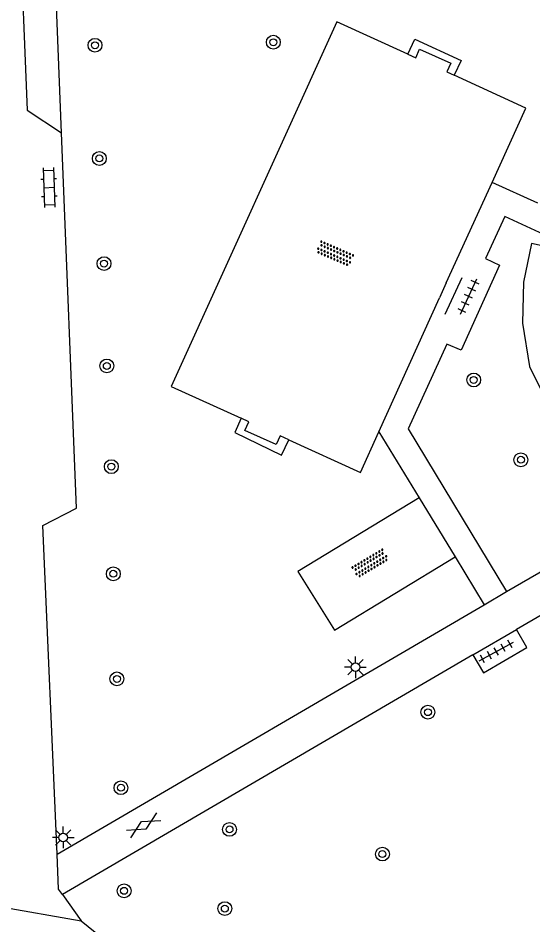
# Model space of a CAD drawing. Extents: x 132999 to 136000, y 398499 to 400501.
# Drawn here: x 133791.5 to 133821.3, y 398580.4 to 398632.9 of the extents above; entities that cross this region are included whole.
import ezdxf

# ---------------------------------------------------------------- set-up
doc = ezdxf.new("R2010")
doc.units = 0
for name, color, linetype in [('gg-afsc-hekwerk', 7, 'Continuous'), ('gg-knt-verharding', 7, 'Continuous'), ('gg-knt-verharding nz', 7, 'Continuous'), ('gt-grn-groengrens', 7, 'Continuous'), ('gt-symb-boom', 7, 'Continuous'), ('gt-symb-gesloten verharding', 7, 'Continuous'), ('gt-symb-klinker verharding', 7, 'Continuous'), ('gt-symb-lichtmast', 7, 'Continuous'), ('gt-symb-overige verharding', 7, 'Continuous'), ('gt-symb-tegel verharding', 7, 'Continuous')]:
    doc.layers.add(name, color=color, linetype=linetype)

# ---------------------------------------------------------------- blocks, each defined once
blk = doc.blocks.new('gt0-BOOM')
at = {"layer": 'gt-symb-boom'}
for radius in [0.4, 0.2]:
    blk.add_circle((0, 0), radius, dxfattribs=at)
blk = doc.blocks.new('gt0-KL1')
at = {"layer": 'gt-symb-klinker verharding'}
for p, q in [((-1.15, 0.3), (1.15, 0.3)), ((-1, -0.3), (-1, 0.3)), ((-0.5, 0.3), (-0.5, 0.45)), ((0, -0.3), (0, 0.3)), ((0.5, 0.3), (0.5, 0.45)), ((1, -0.3), (1, 0.3)), ((-1.15, -0.3), (1.15, -0.3)), ((-0.5, -0.45), (-0.5, -0.3)), ((0.5, -0.45), (0.5, -0.3))]:
    blk.add_line(p, q, dxfattribs=at)
blk = doc.blocks.new('gt0-TEG1')
at = {"layer": 'gt-symb-tegel verharding'}
for p, q in [((-1.125, 0), (1.125, 0)), ((-0.9, -0.25), (-0.9, 0.25)), ((-0.45, -0.25), (-0.45, 0.25)), ((0, -0.25), (0, 0.25)), ((0.45, -0.25), (0.45, 0.25)), ((0.9, -0.25), (0.9, 0.25))]:
    blk.add_line(p, q, dxfattribs=at)
blk = doc.blocks.new('gt0-OVH')
at = {"layer": 'gt-symb-overige verharding'}
for points in [[(-0.972, 0.298), (-0.967, 0.308), (-0.965, 0.319), (-0.966, 0.33), (-0.971, 0.34), (-0.978, 0.348), (-0.988, 0.353), (-0.999, 0.355), (-1.01, 0.354), (-1.02, 0.349), (-1.028, 0.342), (-1.033, 0.332), (-1.035, 0.321), (-1.034, 0.31), (-1.029, 0.3), (-1.022, 0.292), (-1.012, 0.287), (-1.001, 0.285), (-0.99, 0.286), (-0.98, 0.291)], [(-0.872, 0.106), (-0.867, 0.116), (-0.865, 0.126), (-0.866, 0.137), (-0.871, 0.147), (-0.878, 0.156), (-0.888, 0.161), (-0.899, 0.163), (-0.91, 0.162), (-0.92, 0.157), (-0.928, 0.15), (-0.933, 0.14), (-0.935, 0.129), (-0.934, 0.118), (-0.929, 0.108), (-0.922, 0.1), (-0.912, 0.095), (-0.901, 0.092), (-0.89, 0.094), (-0.88, 0.098)], [(-0.772, 0.298), (-0.767, 0.308), (-0.765, 0.319), (-0.766, 0.33), (-0.771, 0.34), (-0.778, 0.348), (-0.788, 0.353), (-0.799, 0.355), (-0.81, 0.354), (-0.82, 0.349), (-0.828, 0.342), (-0.833, 0.332), (-0.835, 0.321), (-0.834, 0.31), (-0.829, 0.3), (-0.822, 0.292), (-0.812, 0.287), (-0.801, 0.285), (-0.79, 0.286), (-0.78, 0.291)], [(-0.672, 0.106), (-0.667, 0.116), (-0.665, 0.126), (-0.666, 0.137), (-0.671, 0.147), (-0.678, 0.156), (-0.688, 0.161), (-0.699, 0.163), (-0.71, 0.162), (-0.72, 0.157), (-0.728, 0.15), (-0.733, 0.14), (-0.735, 0.129), (-0.734, 0.118), (-0.729, 0.108), (-0.722, 0.1), (-0.712, 0.095), (-0.701, 0.092), (-0.69, 0.094), (-0.68, 0.098)], [(-0.572, 0.298), (-0.567, 0.308), (-0.565, 0.319), (-0.566, 0.33), (-0.571, 0.34), (-0.578, 0.348), (-0.588, 0.353), (-0.599, 0.355), (-0.61, 0.354), (-0.62, 0.349), (-0.628, 0.342), (-0.633, 0.332), (-0.635, 0.321), (-0.634, 0.31), (-0.629, 0.3), (-0.622, 0.292), (-0.612, 0.287), (-0.601, 0.285), (-0.59, 0.286), (-0.58, 0.291)], [(-0.472, 0.106), (-0.467, 0.116), (-0.465, 0.126), (-0.466, 0.137), (-0.471, 0.147), (-0.478, 0.156), (-0.488, 0.161), (-0.499, 0.163), (-0.51, 0.162), (-0.52, 0.157), (-0.528, 0.15), (-0.533, 0.14), (-0.535, 0.129), (-0.534, 0.118), (-0.529, 0.108), (-0.522, 0.1), (-0.512, 0.095), (-0.501, 0.092), (-0.49, 0.094), (-0.48, 0.098)], [(-0.372, 0.298), (-0.367, 0.308), (-0.365, 0.319), (-0.366, 0.33), (-0.371, 0.34), (-0.378, 0.348), (-0.388, 0.353), (-0.399, 0.355), (-0.41, 0.354), (-0.42, 0.349), (-0.428, 0.342), (-0.433, 0.332), (-0.435, 0.321), (-0.434, 0.31), (-0.429, 0.3), (-0.422, 0.292), (-0.412, 0.287), (-0.401, 0.285), (-0.39, 0.286), (-0.38, 0.291)], [(-0.272, 0.106), (-0.267, 0.116), (-0.265, 0.126), (-0.266, 0.137), (-0.271, 0.147), (-0.278, 0.156), (-0.288, 0.161), (-0.299, 0.163), (-0.31, 0.162), (-0.32, 0.157), (-0.328, 0.15), (-0.333, 0.14), (-0.335, 0.129), (-0.334, 0.118), (-0.329, 0.108), (-0.322, 0.1), (-0.312, 0.095), (-0.301, 0.092), (-0.29, 0.094), (-0.28, 0.098)], [(-0.172, 0.298), (-0.167, 0.308), (-0.165, 0.319), (-0.166, 0.33), (-0.171, 0.34), (-0.178, 0.348), (-0.188, 0.353), (-0.199, 0.355), (-0.21, 0.354), (-0.22, 0.349), (-0.228, 0.342), (-0.233, 0.332), (-0.235, 0.321), (-0.234, 0.31), (-0.229, 0.3), (-0.222, 0.292), (-0.212, 0.287), (-0.201, 0.285), (-0.19, 0.286), (-0.18, 0.291)], [(-0.072, 0.106), (-0.067, 0.116), (-0.065, 0.126), (-0.066, 0.137), (-0.071, 0.147), (-0.078, 0.156), (-0.088, 0.161), (-0.099, 0.163), (-0.11, 0.162), (-0.12, 0.157), (-0.128, 0.15), (-0.133, 0.14), (-0.135, 0.129), (-0.134, 0.118), (-0.129, 0.108), (-0.122, 0.1), (-0.112, 0.095), (-0.101, 0.092), (-0.09, 0.094), (-0.08, 0.098)], [(0.028, 0.298), (0.033, 0.308), (0.035, 0.319), (0.034, 0.33), (0.029, 0.34), (0.022, 0.348), (0.012, 0.353), (0.001, 0.355), (-0.01, 0.354), (-0.02, 0.349), (-0.028, 0.342), (-0.033, 0.332), (-0.035, 0.321), (-0.034, 0.31), (-0.029, 0.3), (-0.022, 0.292), (-0.012, 0.287), (-0.001, 0.285), (0.01, 0.286), (0.02, 0.291)], [(0.128, 0.106), (0.133, 0.116), (0.135, 0.126), (0.134, 0.137), (0.129, 0.147), (0.122, 0.156), (0.112, 0.161), (0.101, 0.163), (0.09, 0.162), (0.08, 0.157), (0.072, 0.15), (0.067, 0.14), (0.065, 0.129), (0.066, 0.118), (0.071, 0.108), (0.078, 0.1), (0.088, 0.095), (0.099, 0.092), (0.11, 0.094), (0.12, 0.098)], [(0.228, 0.298), (0.233, 0.308), (0.235, 0.319), (0.234, 0.33), (0.229, 0.34), (0.222, 0.348), (0.212, 0.353), (0.201, 0.355), (0.19, 0.354), (0.18, 0.349), (0.172, 0.342), (0.167, 0.332), (0.165, 0.321), (0.166, 0.31), (0.171, 0.3), (0.178, 0.292), (0.188, 0.287), (0.199, 0.285), (0.21, 0.286), (0.22, 0.291)], [(0.328, 0.106), (0.333, 0.116), (0.335, 0.126), (0.334, 0.137), (0.329, 0.147), (0.322, 0.156), (0.312, 0.161), (0.301, 0.163), (0.29, 0.162), (0.28, 0.157), (0.272, 0.15), (0.267, 0.14), (0.265, 0.129), (0.266, 0.118), (0.271, 0.108), (0.278, 0.1), (0.288, 0.095), (0.299, 0.092), (0.31, 0.094), (0.32, 0.098)], [(0.428, 0.298), (0.433, 0.308), (0.435, 0.319), (0.434, 0.33), (0.429, 0.34), (0.422, 0.348), (0.412, 0.353), (0.401, 0.355), (0.39, 0.354), (0.38, 0.349), (0.372, 0.342), (0.367, 0.332), (0.365, 0.321), (0.366, 0.31), (0.371, 0.3), (0.378, 0.292), (0.388, 0.287), (0.399, 0.285), (0.41, 0.286), (0.42, 0.291)], [(0.528, 0.106), (0.533, 0.116), (0.535, 0.126), (0.534, 0.137), (0.529, 0.147), (0.522, 0.156), (0.512, 0.161), (0.501, 0.163), (0.49, 0.162), (0.48, 0.157), (0.472, 0.15), (0.467, 0.14), (0.465, 0.129), (0.466, 0.118), (0.471, 0.108), (0.478, 0.1), (0.488, 0.095), (0.499, 0.092), (0.51, 0.094), (0.52, 0.098)], [(0.628, 0.298), (0.633, 0.308), (0.635, 0.319), (0.634, 0.33), (0.629, 0.34), (0.622, 0.348), (0.612, 0.353), (0.601, 0.355), (0.59, 0.354), (0.58, 0.349), (0.572, 0.342), (0.567, 0.332), (0.565, 0.321), (0.566, 0.31), (0.571, 0.3), (0.578, 0.292), (0.588, 0.287), (0.599, 0.285), (0.61, 0.286), (0.62, 0.291)], [(0.728, 0.106), (0.733, 0.116), (0.735, 0.126), (0.734, 0.137), (0.729, 0.147), (0.722, 0.156), (0.712, 0.161), (0.701, 0.163), (0.69, 0.162), (0.68, 0.157), (0.672, 0.15), (0.667, 0.14), (0.665, 0.129), (0.666, 0.118), (0.671, 0.108), (0.678, 0.1), (0.688, 0.095), (0.699, 0.092), (0.71, 0.094), (0.72, 0.098)], [(0.828, 0.298), (0.833, 0.308), (0.835, 0.319), (0.834, 0.33), (0.829, 0.34), (0.822, 0.348), (0.812, 0.353), (0.801, 0.355), (0.79, 0.354), (0.78, 0.349), (0.772, 0.342), (0.767, 0.332), (0.765, 0.321), (0.766, 0.31), (0.771, 0.3), (0.778, 0.292), (0.788, 0.287), (0.799, 0.285), (0.81, 0.286), (0.82, 0.291)], [(0.928, 0.106), (0.933, 0.116), (0.935, 0.126), (0.934, 0.137), (0.929, 0.147), (0.922, 0.156), (0.912, 0.161), (0.901, 0.163), (0.89, 0.162), (0.88, 0.157), (0.872, 0.15), (0.867, 0.14), (0.865, 0.129), (0.866, 0.118), (0.871, 0.108), (0.878, 0.1), (0.888, 0.095), (0.899, 0.092), (0.91, 0.094), (0.92, 0.098)], [(1.028, 0.298), (1.033, 0.308), (1.035, 0.319), (1.034, 0.33), (1.029, 0.34), (1.022, 0.348), (1.012, 0.353), (1.001, 0.355), (0.99, 0.354), (0.98, 0.349), (0.972, 0.342), (0.967, 0.332), (0.965, 0.321), (0.966, 0.31), (0.971, 0.3), (0.978, 0.292), (0.988, 0.287), (0.999, 0.285), (1.01, 0.286), (1.02, 0.291)], [(-0.972, -0.142), (-0.967, -0.132), (-0.965, -0.121), (-0.966, -0.11), (-0.971, -0.1), (-0.978, -0.092), (-0.988, -0.087), (-0.999, -0.085), (-1.01, -0.086), (-1.02, -0.091), (-1.028, -0.098), (-1.033, -0.108), (-1.035, -0.119), (-1.034, -0.13), (-1.029, -0.14), (-1.022, -0.148), (-1.012, -0.153), (-1.001, -0.155), (-0.99, -0.154), (-0.98, -0.149)], [(-0.872, -0.334), (-0.867, -0.324), (-0.865, -0.314), (-0.866, -0.303), (-0.871, -0.293), (-0.878, -0.284), (-0.888, -0.279), (-0.899, -0.277), (-0.91, -0.278), (-0.92, -0.283), (-0.928, -0.29), (-0.933, -0.3), (-0.935, -0.311), (-0.934, -0.322), (-0.929, -0.332), (-0.922, -0.34), (-0.912, -0.345), (-0.901, -0.348), (-0.89, -0.346), (-0.88, -0.342)], [(-0.772, -0.142), (-0.767, -0.132), (-0.765, -0.121), (-0.766, -0.11), (-0.771, -0.1), (-0.778, -0.092), (-0.788, -0.087), (-0.799, -0.085), (-0.81, -0.086), (-0.82, -0.091), (-0.828, -0.098), (-0.833, -0.108), (-0.835, -0.119), (-0.834, -0.13), (-0.829, -0.14), (-0.822, -0.148), (-0.812, -0.153), (-0.801, -0.155), (-0.79, -0.154), (-0.78, -0.149)], [(-0.672, -0.334), (-0.667, -0.324), (-0.665, -0.314), (-0.666, -0.303), (-0.671, -0.293), (-0.678, -0.284), (-0.688, -0.279), (-0.699, -0.277), (-0.71, -0.278), (-0.72, -0.283), (-0.728, -0.29), (-0.733, -0.3), (-0.735, -0.311), (-0.734, -0.322), (-0.729, -0.332), (-0.722, -0.34), (-0.712, -0.345), (-0.701, -0.348), (-0.69, -0.346), (-0.68, -0.342)], [(-0.572, -0.142), (-0.567, -0.132), (-0.565, -0.121), (-0.566, -0.11), (-0.571, -0.1), (-0.578, -0.092), (-0.588, -0.087), (-0.599, -0.085), (-0.61, -0.086), (-0.62, -0.091), (-0.628, -0.098), (-0.633, -0.108), (-0.635, -0.119), (-0.634, -0.13), (-0.629, -0.14), (-0.622, -0.148), (-0.612, -0.153), (-0.601, -0.155), (-0.59, -0.154), (-0.58, -0.149)], [(-0.472, -0.334), (-0.467, -0.324), (-0.465, -0.314), (-0.466, -0.303), (-0.471, -0.293), (-0.478, -0.284), (-0.488, -0.279), (-0.499, -0.277), (-0.51, -0.278), (-0.52, -0.283), (-0.528, -0.29), (-0.533, -0.3), (-0.535, -0.311), (-0.534, -0.322), (-0.529, -0.332), (-0.522, -0.34), (-0.512, -0.345), (-0.501, -0.348), (-0.49, -0.346), (-0.48, -0.342)], [(-0.372, -0.142), (-0.367, -0.132), (-0.365, -0.121), (-0.366, -0.11), (-0.371, -0.1), (-0.378, -0.092), (-0.388, -0.087), (-0.399, -0.085), (-0.41, -0.086), (-0.42, -0.091), (-0.428, -0.098), (-0.433, -0.108), (-0.435, -0.119), (-0.434, -0.13), (-0.429, -0.14), (-0.422, -0.148), (-0.412, -0.153), (-0.401, -0.155), (-0.39, -0.154), (-0.38, -0.149)], [(-0.272, -0.334), (-0.267, -0.324), (-0.265, -0.314), (-0.266, -0.303), (-0.271, -0.293), (-0.278, -0.284), (-0.288, -0.279), (-0.299, -0.277), (-0.31, -0.278), (-0.32, -0.283), (-0.328, -0.29), (-0.333, -0.3), (-0.335, -0.311), (-0.334, -0.322), (-0.329, -0.332), (-0.322, -0.34), (-0.312, -0.345), (-0.301, -0.348), (-0.29, -0.346), (-0.28, -0.342)], [(-0.172, -0.142), (-0.167, -0.132), (-0.165, -0.121), (-0.166, -0.11), (-0.171, -0.1), (-0.178, -0.092), (-0.188, -0.087), (-0.199, -0.085), (-0.21, -0.086), (-0.22, -0.091), (-0.228, -0.098), (-0.233, -0.108), (-0.235, -0.119), (-0.234, -0.13), (-0.229, -0.14), (-0.222, -0.148), (-0.212, -0.153), (-0.201, -0.155), (-0.19, -0.154), (-0.18, -0.149)], [(-0.072, -0.334), (-0.067, -0.324), (-0.065, -0.314), (-0.066, -0.303), (-0.071, -0.293), (-0.078, -0.284), (-0.088, -0.279), (-0.099, -0.277), (-0.11, -0.278), (-0.12, -0.283), (-0.128, -0.29), (-0.133, -0.3), (-0.135, -0.311), (-0.134, -0.322), (-0.129, -0.332), (-0.122, -0.34), (-0.112, -0.345), (-0.101, -0.348), (-0.09, -0.346), (-0.08, -0.342)], [(0.028, -0.142), (0.033, -0.132), (0.035, -0.121), (0.034, -0.11), (0.029, -0.1), (0.022, -0.092), (0.012, -0.087), (0.001, -0.085), (-0.01, -0.086), (-0.02, -0.091), (-0.028, -0.098), (-0.033, -0.108), (-0.035, -0.119), (-0.034, -0.13), (-0.029, -0.14), (-0.022, -0.148), (-0.012, -0.153), (-0.001, -0.155), (0.01, -0.154), (0.02, -0.149)], [(0.128, -0.334), (0.133, -0.324), (0.135, -0.314), (0.134, -0.303), (0.129, -0.293), (0.122, -0.284), (0.112, -0.279), (0.101, -0.277), (0.09, -0.278), (0.08, -0.283), (0.072, -0.29), (0.067, -0.3), (0.065, -0.311), (0.066, -0.322), (0.071, -0.332), (0.078, -0.34), (0.088, -0.345), (0.099, -0.348), (0.11, -0.346), (0.12, -0.342)], [(0.228, -0.142), (0.233, -0.132), (0.235, -0.121), (0.234, -0.11), (0.229, -0.1), (0.222, -0.092), (0.212, -0.087), (0.201, -0.085), (0.19, -0.086), (0.18, -0.091), (0.172, -0.098), (0.167, -0.108), (0.165, -0.119), (0.166, -0.13), (0.171, -0.14), (0.178, -0.148), (0.188, -0.153), (0.199, -0.155), (0.21, -0.154), (0.22, -0.149)], [(0.328, -0.334), (0.333, -0.324), (0.335, -0.314), (0.334, -0.303), (0.329, -0.293), (0.322, -0.284), (0.312, -0.279), (0.301, -0.277), (0.29, -0.278), (0.28, -0.283), (0.272, -0.29), (0.267, -0.3), (0.265, -0.311), (0.266, -0.322), (0.271, -0.332), (0.278, -0.34), (0.288, -0.345), (0.299, -0.348), (0.31, -0.346), (0.32, -0.342)], [(0.428, -0.142), (0.433, -0.132), (0.435, -0.121), (0.434, -0.11), (0.429, -0.1), (0.422, -0.092), (0.412, -0.087), (0.401, -0.085), (0.39, -0.086), (0.38, -0.091), (0.372, -0.098), (0.367, -0.108), (0.365, -0.119), (0.366, -0.13), (0.371, -0.14), (0.378, -0.148), (0.388, -0.153), (0.399, -0.155), (0.41, -0.154), (0.42, -0.149)], [(0.528, -0.334), (0.533, -0.324), (0.535, -0.314), (0.534, -0.303), (0.529, -0.293), (0.522, -0.284), (0.512, -0.279), (0.501, -0.277), (0.49, -0.278), (0.48, -0.283), (0.472, -0.29), (0.467, -0.3), (0.465, -0.311), (0.466, -0.322), (0.471, -0.332), (0.478, -0.34), (0.488, -0.345), (0.499, -0.348), (0.51, -0.346), (0.52, -0.342)], [(0.628, -0.142), (0.633, -0.132), (0.635, -0.121), (0.634, -0.11), (0.629, -0.1), (0.622, -0.092), (0.612, -0.087), (0.601, -0.085), (0.59, -0.086), (0.58, -0.091), (0.572, -0.098), (0.567, -0.108), (0.565, -0.119), (0.566, -0.13), (0.571, -0.14), (0.578, -0.148), (0.588, -0.153), (0.599, -0.155), (0.61, -0.154), (0.62, -0.149)], [(0.728, -0.334), (0.733, -0.324), (0.735, -0.314), (0.734, -0.303), (0.729, -0.293), (0.722, -0.284), (0.712, -0.279), (0.701, -0.277), (0.69, -0.278), (0.68, -0.283), (0.672, -0.29), (0.667, -0.3), (0.665, -0.311), (0.666, -0.322), (0.671, -0.332), (0.678, -0.34), (0.688, -0.345), (0.699, -0.348), (0.71, -0.346), (0.72, -0.342)], [(0.828, -0.142), (0.833, -0.132), (0.835, -0.121), (0.834, -0.11), (0.829, -0.1), (0.822, -0.092), (0.812, -0.087), (0.801, -0.085), (0.79, -0.086), (0.78, -0.091), (0.772, -0.098), (0.767, -0.108), (0.765, -0.119), (0.766, -0.13), (0.771, -0.14), (0.778, -0.148), (0.788, -0.153), (0.799, -0.155), (0.81, -0.154), (0.82, -0.149)], [(0.928, -0.334), (0.933, -0.324), (0.935, -0.314), (0.934, -0.303), (0.929, -0.293), (0.922, -0.284), (0.912, -0.279), (0.901, -0.277), (0.89, -0.278), (0.88, -0.283), (0.872, -0.29), (0.867, -0.3), (0.865, -0.311), (0.866, -0.322), (0.871, -0.332), (0.878, -0.34), (0.888, -0.345), (0.899, -0.348), (0.91, -0.346), (0.92, -0.342)], [(1.028, -0.142), (1.033, -0.132), (1.035, -0.121), (1.034, -0.11), (1.029, -0.1), (1.022, -0.092), (1.012, -0.087), (1.001, -0.085), (0.99, -0.086), (0.98, -0.091), (0.972, -0.098), (0.967, -0.108), (0.965, -0.119), (0.966, -0.13), (0.971, -0.14), (0.978, -0.148), (0.988, -0.153), (0.999, -0.155), (1.01, -0.154), (1.02, -0.149)]]:
    blk.add_lwpolyline(points, close=True, dxfattribs=at)
blk = doc.blocks.new('gt0-LMAST')
at = {"layer": 'gt-symb-lichtmast'}
for p, q in [((-0.005, 0.246), (-0.005, 0.621)), ((-0.182, 0.173), (-0.447, 0.438)), ((0.172, 0.173), (0.437, 0.438)), ((-0.255, -0.004), (-0.63, -0.004)), ((-0.182, -0.181), (-0.447, -0.446)), ((-0.005, -0.254), (-0.005, -0.629)), ((0.437, -0.446), (0.172, -0.181)), ((0.245, -0.004), (0.62, -0.004))]:
    blk.add_line(p, q, dxfattribs=at)
blk.add_circle((-0.005, -0.004), 0.25, dxfattribs=at)
blk = doc.blocks.new('gt0-GESVH1')
at = {"layer": 'gt-symb-gesloten verharding'}
for p, q in [((-0.992, -0.261), (0.008, 0.239)), ((0.008, -0.261), (-0.992, 0.239)), ((0.008, 0.239), (1.008, -0.261)), ((1.008, 0.239), (0.008, -0.261))]:
    blk.add_line(p, q, dxfattribs=at)

msp = doc.modelspace()

# ---------------------------------------------------------------- linework, layer by layer
at = {"layer": 'gg-afsc-hekwerk'}
for p, q in [((133816.28, 398617.576), (133818.921, 398623.372)), ((133816.213, 398615.757), (133817.187, 398617.886)), ((133812.382, 398608.956), (133815.893, 398616.695))]:
    msp.add_line(p, q, dxfattribs=at)
for points in [[(133814.064, 398630.792), (133809.949, 398632.668), (133800.376, 398611.579), (133804.427, 398609.74)], [(133814.064, 398630.792), (133814.511, 398630.589), (133814.739, 398631.09), (133816.547, 398630.281), (133816.317, 398629.782), (133816.743, 398629.585)], [(133818.921, 398623.372), (133820.882, 398627.677), (133816.743, 398629.585)], [(133807.17, 398608.497), (133806.67, 398608.726), (133806.441, 398608.227), (133804.643, 398609.037), (133804.871, 398609.539), (133804.427, 398609.74)], [(133807.17, 398608.497), (133811.314, 398606.601), (133812.382, 398608.956)]]:
    msp.add_lwpolyline(points, dxfattribs=at)
at = {"layer": 'gg-knt-verharding'}
for p, q in [((133794.044, 398626.243), (133793.551, 398638.609)), ((133821.572, 398622.172), (133818.921, 398623.372)), ((133816.28, 398617.576), (133815.893, 398616.695)), ((133819.764, 398599.717), (133849.246, 398616.919)), ((133848.885, 398614.194), (133820.337, 398597.509)), ((133812.382, 398608.956), (133814.708, 398605.131)), ((133814.708, 398605.131), (133816.786, 398601.714)), ((133816.786, 398601.714), (133818.467, 398598.95)), ((133818.467, 398598.95), (133819.764, 398599.717)), ((133793.782, 398584.529), (133818.467, 398598.95)), ((133817.816, 398596.052), (133820.337, 398597.509)), ((133817.816, 398596.052), (133794.096, 398582.181)), ((133794.096, 398582.181), (133795.166, 398580.673)), ((133789.173, 398581.704), (133795.166, 398580.673))]:
    msp.add_line(p, q, dxfattribs=at)
for points in [[(133814.064, 398630.792), (133814.466, 398631.675), (133817.137, 398630.439), (133816.743, 398629.585)], [(133793.782, 398584.529), (133792.96, 398603.531), (133794.91, 398604.531), (133794.044, 398626.243)], [(133822.17, 398620.251), (133819.663, 398621.41), (133818.537, 398618.988), (133819.346, 398618.6), (133817.141, 398613.683), (133816.317, 398614.026), (133814.072, 398609.134), (133819.764, 398599.717)], [(133804.427, 398609.74), (133804.05, 398608.909), (133806.757, 398607.594), (133807.17, 398608.497)], [(133814.708, 398605.131), (133807.705, 398600.872), (133809.814, 398597.474), (133816.786, 398601.714)], [(133817.816, 398596.052), (133818.429, 398595.003), (133820.942, 398596.473), (133820.337, 398597.509)], [(133794.096, 398582.181), (133793.87, 398582.501), (133793.782, 398584.529)], [(133795.166, 398580.673), (133797.386, 398578.863), (133797.268, 398578.178)]]:
    msp.add_lwpolyline(points, dxfattribs=at)
at = {"layer": 'gg-knt-verharding nz'}
msp.add_lwpolyline([(133791.614, 398638.494), (133792.047, 398627.564), (133794.044, 398626.243)], dxfattribs=at)
at = {"layer": 'gt-grn-groengrens'}
msp.add_lwpolyline([(133821.984, 398619.672), (133821.211, 398619.849), (133820.732, 398617.618), (133820.684, 398615.248), (133821.093, 398612.733), (133822.105, 398610.672), (133824.12, 398609.419), (133826.343, 398609.112), (133826.437, 398610.03)], dxfattribs=at)

# ---------------------------------------------------------------- block references
at = {"layer": 'gt-symb-boom'}
for p in [(133806.283, 398631.491), (133795.975, 398631.316), (133796.226, 398624.768), (133796.497, 398618.684), (133796.658, 398612.764), (133817.864, 398611.953), (133820.59, 398607.336), (133796.92, 398606.939), (133797.033, 398600.741), (133797.241, 398594.66), (133815.216, 398592.733), (133797.475, 398588.365), (133803.75, 398585.955), (133812.587, 398584.527), (133797.657, 398582.4), (133803.478, 398581.371)]:
    msp.add_blockref('gt0-BOOM', p, dxfattribs=at)
at = {"layer": 'gt-symb-gesloten verharding', "rotation": 30.334805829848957}
msp.add_blockref('gt0-GESVH1', (133798.771, 398586.192), dxfattribs=at)
at = {"layer": 'gt-symb-klinker verharding', "rotation": -87.70709949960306}
msp.add_blockref('gt0-KL1', (133793.316, 398623.087), dxfattribs=at)
at = {"layer": 'gt-symb-lichtmast'}
for p in [(133811.033, 398595.339), (133794.144, 398585.494)]:
    msp.add_blockref('gt0-LMAST', p, dxfattribs=at)
at = {"layer": 'gt-symb-overige verharding'}
for p, rotation in [((133809.843, 398619.263), -23.462000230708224), ((133811.883, 398601.343), 30.845904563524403)]:
    msp.add_blockref('gt0-OVH', p, dxfattribs=dict(at, rotation=rotation))
at = {"layer": 'gt-symb-tegel verharding'}
for p, rotation in [((133817.565, 398616.786), 65.1527943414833), ((133819.167, 398596.244), 28.487007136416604)]:
    msp.add_blockref('gt0-TEG1', p, dxfattribs=dict(at, rotation=rotation))

doc.saveas('drawing.dxf')
